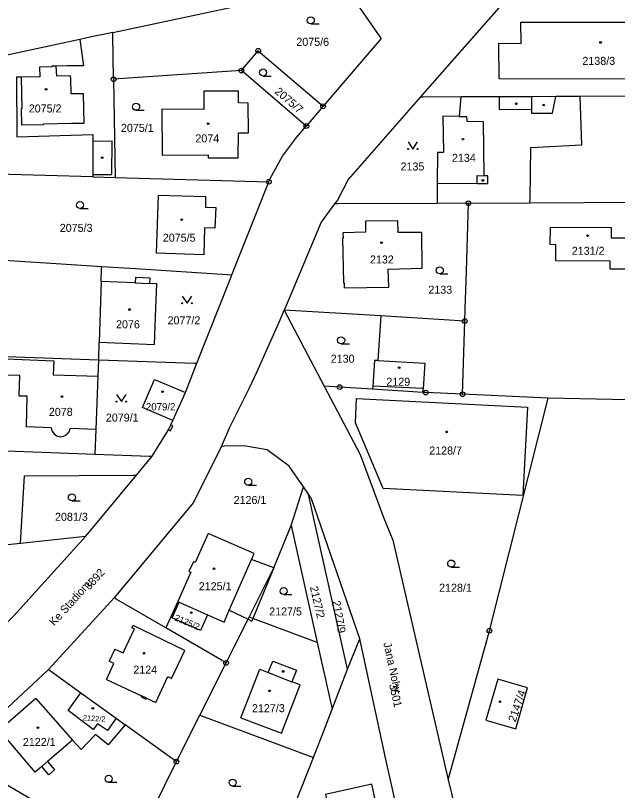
# Model space of a CAD drawing. Extents: x -733394 to -722299, y -1082822 to -1075049.
# Drawn here: x -729183.7 to -729056, y -1079460.4 to -1079295.9 of the extents above; entities that cross this region are included whole.
import ezdxf

# ---------------------------------------------------------------- set-up
doc = ezdxf.new("R2010")
doc.units = 0
for name, color, linetype in [('Hranice parcel', 7, 'Continuous'), ('Parcelní čísla', 7, 'Continuous'), ('Pop  PČ popisy', 7, 'Continuous'), ('Vnitřní kresba', 7, 'Continuous'), ('Značky bodu BP', 7, 'Continuous'), ('Značky budov', 7, 'Continuous'), ('Značky kultur', 7, 'Continuous')]:
    doc.layers.add(name, color=color, linetype=linetype)

msp = doc.modelspace()

# ---------------------------------------------------------------- linework, layer by layer
at = {"layer": 'Hranice parcel'}
for p, q in [((-729163.08, -1079299.49), (-729114.28, -1079289.07)), ((-729170.09, -1079300.99), (-729192.03, -1079305.67)), ((-729135.81, -1079307.57), (-729162.92, -1079309.41)), ((-729122.03, -1079319.35), (-729135.81, -1079307.57)), ((-729162.92, -1079309.41), (-729162.59, -1079330.3)), ((-729118.46, -1079315.17), (-729122.03, -1079319.35)), ((-729167.34, -1079330.16), (-729192.57, -1079329.4)), ((-729167.34, -1079330.16), (-729162.59, -1079330.3)), ((-729162.59, -1079330.3), (-729129.97, -1079331.18)), ((-729137.81, -1079350.92), (-729129.97, -1079331.18)), ((-729087.65, -1079335.73), (-729094.26, -1079335.77)), ((-729087.65, -1079335.73), (-729074.58, -1079335.66)), ((-729165.56, -1079352.33), (-729166.01, -1079365.25)), ((-729126.75, -1079358.41), (-729118.21, -1079374.55)), ((-729106.24, -1079359.66), (-729126.75, -1079358.41)), ((-729088.4, -1079360.75), (-729106.24, -1079359.66)), ((-729088.86, -1079376.29), (-729088.4, -1079360.75)), ((-729166.03, -1079368.96), (-729166.01, -1079365.25)), ((-729191.75, -1079368.05), (-729166.03, -1079368.96)), ((-729147.69, -1079375.89), (-729145.25, -1079369.69)), ((-729150.36, -1079381.87), (-729147.69, -1079375.89)), ((-729070.7, -1079377.12), (-729088.86, -1079376.29)), ((-729192.37, -1079388.03), (-729166.82, -1079388.99)), ((-729158.07, -1079393.44), (-729154.71, -1079389.44)), ((-729168.8, -1079406.4), (-729158.07, -1079393.44)), ((-729125.24, -1079404.12), (-729122.66, -1079395.91)), ((-729121.58, -1079397.5), (-729122.66, -1079395.91)), ((-729128.91, -1079413.11), (-729125.24, -1079404.12)), ((-729125.24, -1079404.12), (-729119.7, -1079429)), ((-729134.16, -1079423.57), (-729128.91, -1079413.11)), ((-729162.8, -1079419.5), (-729176.74, -1079434.68)), ((-729119.7, -1079429), (-729116.55, -1079443.14)), ((-729113.31, -1079434.66), (-729110.67, -1079428.22)), ((-729144.61, -1079444.39), (-729139.04, -1079433.3)), ((-729188.69, -1079445.89), (-729176.74, -1079434.68)), ((-729116.55, -1079443.14), (-729113.31, -1079434.66)), ((-729169.85, -1079439.65), (-729162.4, -1079445.03)), ((-729162.4, -1079445.03), (-729160.45, -1079446.43)), ((-729149.58, -1079454.27), (-729144.61, -1079444.39)), ((-729144.61, -1079444.39), (-729120.54, -1079453.39)), ((-729156.35, -1079467.94), (-729149.58, -1079454.27))]:
    msp.add_line(p, q, dxfattribs=at)
for points in [[(-729072.07, -1079285.33), (-729073.64, -1079286.6), (-729076.94, -1079289.79), (-729080.67, -1079293.71), (-729097.88, -1079313.2)], [(-729114.28, -1079289.07), (-729114, -1079289.48), (-729106.46, -1079300.39), (-729106.18, -1079300.8), (-729118.46, -1079315.17)], [(-729036.76, -1079304.36), (-729039.87, -1079304.36), (-729039.87, -1079309.37), (-729081.1, -1079309.33), (-729081.15, -1079301.78), (-729076.48, -1079301.81), (-729076.54, -1079297.28), (-729053.71, -1079297.32), (-729053.7, -1079295.81)], [(-729163.08, -1079299.49), (-729165.44, -1079299.99), (-729165.93, -1079300.1), (-729168.89, -1079300.73), (-729170.09, -1079300.99)], [(-729162.92, -1079309.41), (-729163.07, -1079299.99), (-729163.08, -1079299.49)], [(-729170.09, -1079300.99), (-729170.03, -1079301.49), (-729169.33, -1079306.55), (-729172.67, -1079306.61), (-729175.17, -1079306.66), (-729176.01, -1079306.67), (-729176.01, -1079306.79), (-729178.63, -1079306.84), (-729178.59, -1079308.89), (-729182.52, -1079308.96), (-729183.51, -1079308.98), (-729183.42, -1079321.63), (-729167.32, -1079321.12), (-729167.32, -1079322.63), (-729167.32, -1079329.66), (-729167.34, -1079330.16)], [(-729135.81, -1079307.57), (-729132.23, -1079303.39), (-729118.46, -1079315.17)], [(-729142.84, -1079325.5), (-729142.84, -1079326.12), (-729136.47, -1079326.12), (-729136.45, -1079320.82), (-729134.3, -1079320.83), (-729134.34, -1079314.53), (-729136.43, -1079314.45), (-729136.42, -1079311.97), (-729143.79, -1079311.98), (-729143.79, -1079315.84), (-729152.66, -1079315.75), (-729152.64, -1079325.51), (-729142.84, -1079325.5)], [(-729097.88, -1079313.2), (-729100.31, -1079315.97), (-729113.15, -1079330.71), (-729115.43, -1079335.09), (-729116.03, -1079335.9)], [(-729089.23, -1079313.18), (-729097.22, -1079313.2), (-729097.88, -1079313.2)], [(-729089.23, -1079313.18), (-729089.61, -1079317.3), (-729093.04, -1079317.26), (-729092.93, -1079325), (-729094.23, -1079325), (-729094.25, -1079331.45), (-729094.26, -1079334.99), (-729094.26, -1079335.77)], [(-729063.93, -1079313.05), (-729069.12, -1079313.09), (-729074.27, -1079313.12), (-729081.12, -1079313.16), (-729089.23, -1079313.18)], [(-729074.58, -1079335.66), (-729074.57, -1079334.9), (-729074.43, -1079323.94), (-729063.59, -1079323.34), (-729063.93, -1079313.05)], [(-728990.27, -1079314.53), (-729020.03, -1079313.65), (-729041.96, -1079312.95), (-729063.93, -1079313.05)], [(-729129.97, -1079331.18), (-729129.71, -1079330.52), (-729127.05, -1079325.76), (-729124.13, -1079321.8), (-729122.03, -1079319.35)], [(-729143.44, -1079336.6), (-729141.25, -1079336.66), (-729141.41, -1079341.02), (-729143.6, -1079340.94), (-729143.8, -1079346.66), (-729153.81, -1079346.34), (-729153.41, -1079334), (-729143.39, -1079334.31), (-729143.44, -1079336.6)], [(-729116.03, -1079335.9), (-729118.88, -1079339.79), (-729125.65, -1079355.99), (-729126.75, -1079358.41)], [(-729094.26, -1079335.77), (-729115.29, -1079335.9), (-729116.03, -1079335.9)], [(-729088.4, -1079360.75), (-729088.32, -1079358.2), (-729088.08, -1079350.14), (-729087.65, -1079335.73)], [(-729074.58, -1079335.66), (-729051.7, -1079335.53), (-729015.37, -1079335.76)], [(-729114, -1079352.61), (-729113.97, -1079353.7), (-729104.55, -1079353.55), (-729104.68, -1079349.74), (-729097.48, -1079349.53), (-729097.52, -1079341.97), (-729102.53, -1079341.94), (-729102.63, -1079339.5), (-729109.47, -1079339.55), (-729109.49, -1079341.9), (-729114.25, -1079342.01), (-729114.22, -1079343.13), (-729114.37, -1079343.13), (-729114.15, -1079352.62), (-729114, -1079352.61)], [(-729057.37, -1079340.88), (-729057.38, -1079343.05), (-729052.18, -1079343.08), (-729052.21, -1079349.75), (-729057.56, -1079349.73), (-729057.54, -1079348.05), (-729069.07, -1079347.95), (-729069.06, -1079344.54), (-729070.27, -1079344.53), (-729070.25, -1079340.79), (-729057.37, -1079340.88)], [(-729192.83, -1079347.39), (-729177.27, -1079348.41), (-729165.45, -1079349.15)], [(-729165.56, -1079352.33), (-729165.47, -1079349.65), (-729165.45, -1079349.15)], [(-729165.45, -1079349.15), (-729158.29, -1079349.59), (-729138.81, -1079350.86), (-729137.81, -1079350.92)], [(-729166.01, -1079365.25), (-729154.22, -1079365.75), (-729153.96, -1079358.02), (-729153.77, -1079352.85), (-729155.23, -1079352.79), (-729155.18, -1079351.64), (-729158.29, -1079351.51), (-729158.34, -1079352.65), (-729165.56, -1079352.33)], [(-729145.25, -1079369.69), (-729137.98, -1079351.35), (-729137.81, -1079350.92)], [(-729140.02, -1079387.35), (-729138.28, -1079383.28), (-729134.17, -1079375.04), (-729132.44, -1079371.44), (-729127.61, -1079360.52), (-729126.75, -1079358.41)], [(-729106.24, -1079359.66), (-729106.85, -1079369.13), (-729107.56, -1079369.09), (-729107.92, -1079374.6), (-729107.96, -1079375.21)], [(-729166.82, -1079388.99), (-729166.61, -1079383.78), (-729166.17, -1079372.47), (-729166.03, -1079368.96)], [(-729166.03, -1079368.96), (-729145.75, -1079369.67), (-729145.25, -1079369.69)], [(-729150.36, -1079381.87), (-729150.82, -1079381.67), (-729156.81, -1079379.07), (-729154.22, -1079373.12), (-729148.15, -1079375.69), (-729147.69, -1079375.89)], [(-729107.96, -1079375.21), (-729114.94, -1079374.76), (-729118.21, -1079374.55)], [(-729118.21, -1079374.55), (-729110.63, -1079389.07), (-729105.59, -1079402.6), (-729103.65, -1079407.24), (-729091.96, -1079458.13)], [(-729088.86, -1079376.29), (-729096.7, -1079375.93), (-729097.32, -1079375.89), (-729107.96, -1079375.21)], [(-729075.12, -1079379.01), (-729076.06, -1079397.75), (-729105.71, -1079396.29), (-729111.63, -1079382.35), (-729111.36, -1079377.2), (-729075.12, -1079379.01)], [(-729091.96, -1079458.13), (-729083.17, -1079426.47), (-729070.7, -1079377.12)], [(-729016.72, -1079378.28), (-729023.19, -1079378.13), (-729070.7, -1079377.12)], [(-729154.71, -1079389.44), (-729151.62, -1079384.37), (-729151.28, -1079383.82), (-729150.84, -1079384.03), (-729150.33, -1079383.02), (-729150.78, -1079382.79), (-729150.36, -1079381.87)], [(-729140.02, -1079387.35), (-729146.04, -1079399.35), (-729162.8, -1079419.5)], [(-729122.66, -1079395.91), (-729125.64, -1079391.53), (-729130.36, -1079388.1), (-729135.29, -1079387.23), (-729139.45, -1079387.34), (-729140.02, -1079387.35)], [(-729166.82, -1079388.99), (-729155.28, -1079389.42), (-729154.71, -1079389.44)], [(-729182.67, -1079407.89), (-729181.8, -1079393.59), (-729158.72, -1079393.44), (-729158.07, -1079393.44)], [(-729113.31, -1079434.66), (-729120.35, -1079403.03), (-729121.58, -1079397.5)], [(-729110.67, -1079428.22), (-729120.92, -1079398.47), (-729121.58, -1079397.5)], [(-729128.91, -1079413.11), (-729133.65, -1079411.36), (-729133.11, -1079410.12), (-729142.82, -1079405.83), (-729145.59, -1079412.02), (-729146, -1079411.84), (-729146.93, -1079413.9), (-729146.52, -1079414.08), (-729149.3, -1079420.3), (-729151.81, -1079425.9)], [(-729211.43, -1079448.59), (-729208.72, -1079445.94), (-729193.23, -1079432.36), (-729184.17, -1079423.38), (-729168.8, -1079406.4)], [(-729182.67, -1079407.89), (-729169.55, -1079406.48), (-729168.8, -1079406.4)], [(-729209.97, -1079410.72), (-729207.63, -1079410.74), (-729188.22, -1079408.48), (-729182.67, -1079407.89)], [(-729151.81, -1079425.9), (-729162.37, -1079419.75), (-729162.8, -1079419.5)], [(-729143.01, -1079423.08), (-729144.51, -1079426.43), (-729150.49, -1079423.76), (-729149, -1079420.41), (-729143.01, -1079423.08)], [(-729139.04, -1079433.3), (-729137.34, -1079429.92), (-729134.4, -1079424.05), (-729134.16, -1079423.57)], [(-729119.7, -1079429), (-729133.38, -1079423.86), (-729134.16, -1079423.57)], [(-729139.04, -1079433.3), (-729140.04, -1079432.75), (-729151.81, -1079425.9)], [(-729098.69, -1079482.45), (-729105.11, -1079454.11), (-729110.67, -1079428.22)], [(-729176.74, -1079434.68), (-729176.33, -1079434.97), (-729169.85, -1079439.65)], [(-729075.12, -1079438.6), (-729081.43, -1079436.79), (-729083.97, -1079445.47), (-729077.61, -1079447.29), (-729075.12, -1079438.6)], [(-729162.4, -1079445.03), (-729164.21, -1079447.67), (-729166.36, -1079446.23), (-729167.25, -1079447.43), (-729172.55, -1079443.43), (-729169.85, -1079439.65)], [(-729120.54, -1079453.39), (-729118.53, -1079448.31), (-729116.55, -1079443.14)], [(-729160.45, -1079446.43), (-729164.04, -1079450.73), (-729166.79, -1079448.51), (-729169.8, -1079451.72), (-729171.61, -1079449.72), (-729176.93, -1079454.26), (-729175.43, -1079456.02), (-729176.68, -1079457.09), (-729178.18, -1079455.33), (-729179.56, -1079456.5), (-729187.21, -1079447.61), (-729188.36, -1079446.27), (-729188.69, -1079445.89)], [(-729149.58, -1079454.27), (-729150.62, -1079453.52), (-729160.45, -1079446.43)], [(-729169.72, -1079468.53), (-729195.82, -1079453.22), (-729196.25, -1079452.97)], [(-729129.11, -1079475.18), (-729128.45, -1079473.39), (-729120.54, -1079453.39)], [(-729091.96, -1079458.13), (-729084.19, -1079489.94), (-729083.75, -1079489.53)], [(-729117.94, -1079461.23), (-729112.9, -1079484.29), (-729103.14, -1079482.25), (-729108.14, -1079459.07), (-729117.94, -1079461.23)]]:
    msp.add_lwpolyline(points, dxfattribs=at)
at = {"layer": 'Vnitřní kresba'}
for p, q in [((-729175.17, -1079306.66), (-729175.04, -1079308.8)), ((-729182.52, -1079308.96), (-729182.39, -1079315.7)), ((-729172.03, -1079308.73), (-729175.04, -1079308.8)), ((-729172.02, -1079309.23), (-729172.03, -1079308.73)), ((-729171.95, -1079312.55), (-729172.02, -1079309.23)), ((-729169.32, -1079312.5), (-729171.95, -1079312.55)), ((-729169.18, -1079318.71), (-729169.32, -1079312.5)), ((-729081.12, -1079313.16), (-729081.1, -1079315.84)), ((-729074.27, -1079313.12), (-729074.24, -1079315.79)), ((-729069.78, -1079316.61), (-729069.12, -1079313.09)), ((-729182.51, -1079315.7), (-729182.45, -1079319.11)), ((-729182.39, -1079315.7), (-729182.51, -1079315.7)), ((-729089.61, -1079317.3), (-729088.02, -1079317.32)), ((-729088.02, -1079317.32), (-729088, -1079318.3)), ((-729081.1, -1079315.84), (-729074.24, -1079315.79)), ((-729074.24, -1079315.79), (-729074.23, -1079316.65)), ((-729074.23, -1079316.65), (-729072.31, -1079316.63)), ((-729072.31, -1079316.63), (-729069.78, -1079316.61)), ((-729177.79, -1079318.89), (-729171.82, -1079318.77)), ((-729177.79, -1079319.01), (-729177.79, -1079318.89)), ((-729171.82, -1079318.77), (-729169.18, -1079318.71)), ((-729088, -1079318.3), (-729084.51, -1079318.36)), ((-729084.51, -1079318.36), (-729084.39, -1079329.91)), ((-729182.45, -1079319.11), (-729177.79, -1079319.01)), ((-729163.24, -1079322.58), (-729167.32, -1079322.63)), ((-729163.27, -1079329.63), (-729163.24, -1079322.58)), ((-729167.32, -1079329.66), (-729163.27, -1079329.63)), ((-729085.76, -1079331.52), (-729085.77, -1079329.87)), ((-729085.77, -1079329.87), (-729084.39, -1079329.91)), ((-729083.52, -1079329.89), (-729084.39, -1079329.91)), ((-729083.54, -1079331.54), (-729083.52, -1079329.89)), ((-729094.25, -1079331.45), (-729085.76, -1079331.52)), ((-729085.76, -1079331.52), (-729083.54, -1079331.54)), ((-729158.34, -1079352.65), (-729155.23, -1079352.79)), ((-729185.65, -1079368.79), (-729175.63, -1079369.19)), ((-729175.63, -1079369.19), (-729175.73, -1079372.16)), ((-729106.85, -1079369.13), (-729096.9, -1079369.7)), ((-729096.9, -1079369.7), (-729097.26, -1079375.06)), ((-729182.79, -1079372.34), (-729185.76, -1079372.2)), ((-729182.94, -1079376.61), (-729182.79, -1079372.34)), ((-729175.73, -1079372.16), (-729166.17, -1079372.47)), ((-729097.26, -1079375.06), (-729107.92, -1079374.6)), ((-729097.32, -1079375.89), (-729097.26, -1079375.06)), ((-729182.94, -1079376.61), (-729181.35, -1079376.64)), ((-729181.35, -1079376.64), (-729181.46, -1079383.17)), ((-729151.28, -1079383.82), (-729150.78, -1079382.79)), ((-729176.16, -1079383.39), (-729181.46, -1079383.17)), ((-729176.16, -1079383.39), (-729176, -1079384.08)), ((-729176, -1079384.08), (-729175.56, -1079384.71)), ((-729175.56, -1079384.71), (-729174.93, -1079385.14)), ((-729172.86, -1079384.82), (-729172.38, -1079384.23)), ((-729172.38, -1079384.23), (-729172.16, -1079383.55)), ((-729166.61, -1079383.78), (-729172.16, -1079383.55)), ((-729174.93, -1079385.14), (-729174.23, -1079385.29)), ((-729174.23, -1079385.29), (-729173.53, -1079385.19)), ((-729173.53, -1079385.19), (-729172.86, -1079384.82)), ((-729138.37, -1079422.14), (-729133.65, -1079411.36)), ((-729128.91, -1079413.11), (-729133.38, -1079423.86)), ((-729149.3, -1079420.3), (-729149, -1079420.41)), ((-729139.47, -1079424.65), (-729138.37, -1079422.14)), ((-729138.37, -1079422.14), (-729134.4, -1079424.05)), ((-729143.01, -1079423.08), (-729139.47, -1079424.65)), ((-729134.4, -1079424.05), (-729133.61, -1079424.43)), ((-729133.38, -1079423.86), (-729133.61, -1079424.43)), ((-729159.04, -1079425.85), (-729158.74, -1079425.38)), ((-729158.5, -1079426.11), (-729159.04, -1079425.85)), ((-729147.83, -1079430.67), (-729158.74, -1079425.38)), ((-729160.88, -1079431.2), (-729158.5, -1079426.11)), ((-729162.64, -1079430.38), (-729163.84, -1079432.95)), ((-729162.64, -1079430.38), (-729160.88, -1079431.2)), ((-729150.6, -1079436.6), (-729147.83, -1079430.67)), ((-729164.4, -1079436.84), (-729162.85, -1079433.41)), ((-729162.85, -1079433.41), (-729163.84, -1079432.95)), ((-729130.13, -1079435.33), (-729129.17, -1079432.92)), ((-729129.17, -1079432.92), (-729124.08, -1079434.83)), ((-729135.92, -1079444.97), (-729131.9, -1079434.63)), ((-729131.9, -1079434.63), (-729130.13, -1079435.33)), ((-729130.13, -1079435.33), (-729125.09, -1079437.34)), ((-729124.08, -1079434.83), (-729125.09, -1079437.34)), ((-729164.4, -1079436.84), (-729156.97, -1079440.31)), ((-729153.98, -1079441.7), (-729151.42, -1079436.22)), ((-729151.42, -1079436.22), (-729150.6, -1079436.6)), ((-729123.31, -1079438), (-729125.09, -1079437.34)), ((-729127.31, -1079448.19), (-729123.31, -1079438)), ((-729156.97, -1079440.31), (-729157.08, -1079440.53)), ((-729157.08, -1079440.53), (-729156.08, -1079441)), ((-729155.97, -1079440.77), (-729156.97, -1079440.31)), ((-729179.45, -1079440.84), (-729187.21, -1079447.61)), ((-729179.45, -1079440.84), (-729171.61, -1079449.72)), ((-729156.08, -1079441), (-729155.97, -1079440.77)), ((-729155.97, -1079440.77), (-729153.98, -1079441.7)), ((-729135.92, -1079444.97), (-729127.31, -1079448.19)), ((-729178.18, -1079455.33), (-729176.93, -1079454.26))]:
    msp.add_line(p, q, dxfattribs=at)
at = {"layer": 'Značky bodu BP'}
for centre, radius in [((-729132.23, -1079303.39), 0.5), ((-729132.23, -1079303.39), 0.0303), ((-729135.81, -1079307.57), 0.5), ((-729162.92, -1079309.41), 0.5), ((-729135.81, -1079307.57), 0.0303), ((-729162.92, -1079309.41), 0.0303), ((-729118.46, -1079315.17), 0.5), ((-729118.46, -1079315.17), 0.0303), ((-729122.03, -1079319.35), 0.5), ((-729122.03, -1079319.35), 0.0303), ((-729129.97, -1079331.18), 0.5), ((-729129.97, -1079331.18), 0.0303), ((-729087.65, -1079335.73), 0.5), ((-729087.65, -1079335.73), 0.0303), ((-729088.4, -1079360.75), 0.5), ((-729088.4, -1079360.75), 0.0303), ((-729114.94, -1079374.76), 0.5), ((-729114.94, -1079374.76), 0.0303), ((-729096.7, -1079375.93), 0.5), ((-729096.7, -1079375.93), 0.0303), ((-729088.86, -1079376.29), 0.5), ((-729088.86, -1079376.29), 0.0303), ((-729083.17, -1079426.47), 0.5), ((-729083.17, -1079426.47), 0.0303), ((-729139.04, -1079433.3), 0.5), ((-729139.04, -1079433.3), 0.0303), ((-729149.58, -1079454.27), 0.5), ((-729149.58, -1079454.27), 0.0303)]:
    msp.add_circle(centre, radius, dxfattribs=at)
at = {"layer": 'Značky budov'}
for centre in [(-729059.61, -1079301.61), (-729177.23, -1079311.58), (-729077.47, -1079314.63), (-729071.67, -1079314.89), (-729142.84, -1079318.84), (-729088.8, -1079322.14), (-729165.33, -1079326.07), (-729084.57, -1079330.9), (-729148.47, -1079339.23), (-729062.34, -1079342.61), (-729106.09, -1079344.1), (-729159.56, -1079358.3), (-729102.32, -1079370.64), (-729152.54, -1079375.74), (-729173.86, -1079376.77), (-729092.26, -1079384.27), (-729141.61, -1079413.33), (-729146.42, -1079422.64), (-729156.47, -1079431.26), (-729126.93, -1079435.13), (-729129.85, -1079439.24), (-729080.93, -1079441.54), (-729167.31, -1079442.94), (-729178.98, -1079447.07)]:
    msp.add_circle(centre, 0.175, dxfattribs=at)
at = {"layer": 'Značky kultur'}
for p, q in [((-729121.08, -1079297.68), (-729119.33, -1079297.68)), ((-729131.21, -1079308.74), (-729129.46, -1079308.74)), ((-729158.15, -1079316.02), (-729156.4, -1079316.02)), ((-729170.05, -1079336.88), (-729168.3, -1079336.88)), ((-729093.72, -1079350.74), (-729091.97, -1079350.74)), ((-729114.64, -1079365.6), (-729112.89, -1079365.6)), ((-729134.35, -1079395.61), (-729132.6, -1079395.61)), ((-729171.77, -1079398.93), (-729170.02, -1079398.93)), ((-729091.29, -1079412.97), (-729089.54, -1079412.97)), ((-729126.83, -1079418.81), (-729125.08, -1079418.81)), ((-729163.97, -1079458.66), (-729162.22, -1079458.66)), ((-729137.67, -1079459.47), (-729135.92, -1079459.47))]:
    msp.add_line(p, q, dxfattribs=at)
for points in [[(-729100.43, -1079322.74), (-729099.43, -1079324.24), (-729098.43, -1079322.74)], [(-729148.34, -1079355.47), (-729147.34, -1079356.97), (-729146.34, -1079355.47)], [(-729162.27, -1079376.34), (-729161.27, -1079377.84), (-729160.27, -1079376.34)]]:
    msp.add_lwpolyline(points, dxfattribs=at)
for centre, radius in [((-729121.08, -1079296.93), 0.75), ((-729131.21, -1079307.99), 0.75), ((-729158.15, -1079315.27), 0.75), ((-729100.43, -1079324.24), 0.1), ((-729098.43, -1079324.24), 0.1), ((-729170.05, -1079336.13), 0.75), ((-729093.72, -1079349.99), 0.75), ((-729148.34, -1079356.97), 0.1), ((-729146.34, -1079356.97), 0.1), ((-729114.64, -1079364.85), 0.75), ((-729162.27, -1079377.84), 0.1), ((-729160.27, -1079377.84), 0.1), ((-729134.35, -1079394.86), 0.75), ((-729171.77, -1079398.18), 0.75), ((-729091.29, -1079412.22), 0.75), ((-729126.83, -1079418.06), 0.75), ((-729163.97, -1079457.91), 0.75), ((-729137.67, -1079458.72), 0.75)]:
    msp.add_circle(centre, radius, dxfattribs=at)

# ---------------------------------------------------------------- texts
at = {"layer": 'Parcelní čísla'}
for s, height, p in [('2075/6', 1.7, (-729124.15, -1079302.33)), ('2138/3', 1.7, (-729063.46, -1079306.37)), ('2075/2', 1.7, (-729180.92, -1079316.47)), ('2075/1', 1.7, (-729161.36, -1079320.59)), ('2074', 1.7, (-729145.57, -1079322.83)), ('2134', 1.7, (-729091.13, -1079326.95)), ('2135', 1.7, (-729102.04, -1079328.79)), ('2075/3', 1.7, (-729174.34, -1079341.82)), ('2075/5', 1.7, (-729152.48, -1079343.9)), ('2131/2', 1.7, (-729065.71, -1079346.69)), ('2132', 1.7, (-729108.53, -1079348.53)), ('2133', 1.7, (-729096.14, -1079354.94)), ('2077/2', 1.7, (-729151.47, -1079361.45)), ('2076', 1.7, (-729162.4, -1079362.28)), ('2130', 1.7, (-729116.85, -1079369.59)), ('2129', 1.7, (-729105.05, -1079374.48)), ('2079/2', 1.53, (-729156.06, -1079379.7)), ('2078', 1.7, (-729176.66, -1079380.87)), ('2079/1', 1.7, (-729164.56, -1079382.09)), ('2128/7', 1.7, (-729095.96, -1079389.08)), ('2126/1', 1.7, (-729137.46, -1079399.58)), ('2081/3', 1.7, (-729175.35, -1079403.15)), ('2125/1', 1.7, (-729144.85, -1079417.89)), ('2128/1', 1.7, (-729093.86, -1079418.2)), ('2127/5', 1.7, (-729129.91, -1079423.24)), ('2124', 1.7, (-729158.74, -1079435.6)), ('2127/3', 1.7, (-729133.56, -1079443.77)), ('2122/1', 1.7, (-729182.17, -1079450.93))]:
    msp.add_text(s, height=height, dxfattribs=at).set_placement(p)
for s, height, rotation, p in [('2075/7', 1.7, 319, (-729128.87, -1079312.25)), ('3392', 1.7, 48, (-729168.05, -1079417.98)), ('2127/2', 1.7, 283, (-729121.28, -1079417.21)), ('2127/9', 1.7, 280, (-729116.51, -1079420.25)), ('2125/2', 1.36, 337, (-729150.12, -1079424.21)), ('3501', 1.7, 283, (-729104.49, -1079437.93)), ('2147/4', 1.7, 71, (-729077.66, -1079446)), ('2122/2', 1.139, 356, (-729169.47, -1079445.5))]:
    msp.add_text(s, height=height, rotation=rotation, dxfattribs=at).set_placement(p)
at = {"layer": 'Pop  PČ popisy'}
for s, rotation, p in [('Ke Stadionu', 48, (-729175.5, -1079425.57)), ('Jana Nohy', 282, (-729105.68, -1079429.13))]:
    msp.add_text(s, height=1.7, rotation=rotation, dxfattribs=at).set_placement(p)

doc.saveas('drawing.dxf')
